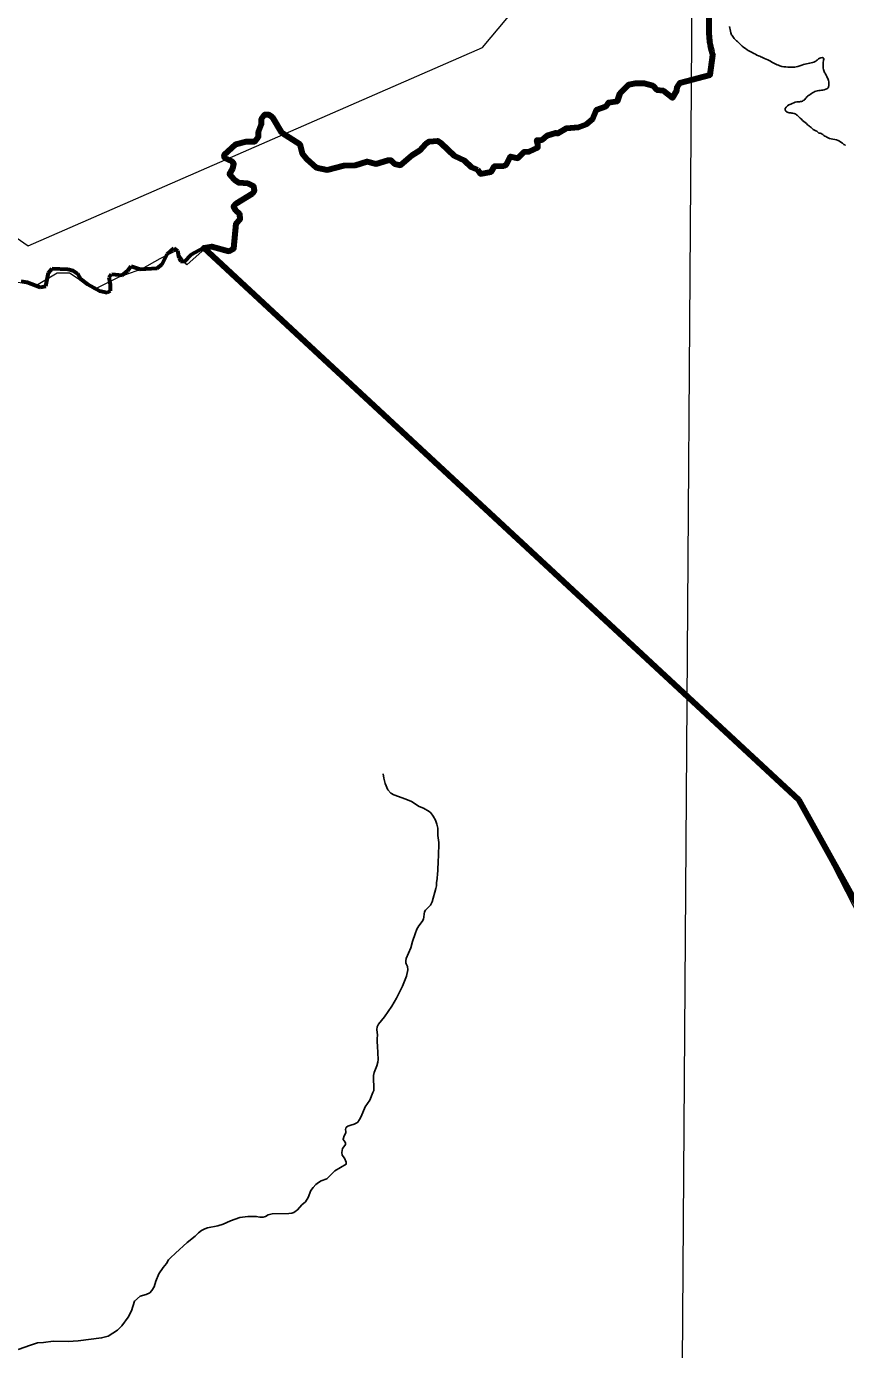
# Model space of a CAD drawing. Extents: x 553962 to 842807, y 8883888 to 9032388.
# Drawn here: x 817299 to 818621, y 9016242 to 9018377 of the extents above; entities that cross this region are included whole.
import ezdxf

# ---------------------------------------------------------------- set-up
doc = ezdxf.new("R2010")
doc.units = 0
doc.header["$LTSCALE"] = 200
doc.linetypes.add('LONG_DASH_SHORT_DASH', pattern=[9.9, 6, -1.2, 1.5, -1.2])
for name, color, linetype, lineweight in [('1', 7, 'Continuous', 13), ('23', 7, 'Continuous', 13), ('24', 7, 'Continuous', 25), ('27', 7, 'Continuous', 13), ('35', 7, 'Continuous', 13), ('57', 7, 'Continuous', 13), ('7', 7, 'LONG_DASH_SHORT_DASH', 60), ('8', 7, 'Continuous', 13)]:
    doc.layers.add(name, color=color, linetype=linetype, lineweight=lineweight)

msp = doc.modelspace()

# ---------------------------------------------------------------- linework, layer by layer
at = {"layer": '1'}
msp.add_lwpolyline([(818411.5, 9023928.2), (818356.9, 9016142.4), (818270.2, 9004415.9)], dxfattribs=at)
at = {"layer": '1', "linetype": 'LONG_DASH_SHORT_DASH', "lineweight": 60}
msp.add_lwpolyline([(818026.8, 9018146), (818031.9, 9018139), (818049, 9018142.1), (818049, 9018142.1), (818054.5, 9018151.5), (818069.4, 9018151.8), (818073.9, 9018153.9), (818080.4, 9018166.8), (818092.1, 9018164.4), (818102.2, 9018174.6), (818110.5, 9018175), (818124.2, 9018181.3), (818124.6, 9018186.9), (818122.7, 9018193), (818131.3, 9018193.8), (818139.5, 9018200.5), (818153.3, 9018204.9), (818156.1, 9018204.1), (818170.5, 9018212.5), (818190.2, 9018214.2), (818203.1, 9018218.9), (818213.3, 9018227.9), (818218.9, 9018242.1), (818234.2, 9018247.7), (818238.7, 9018253.8), (818253, 9018256.2), (818257.3, 9018268.8), (818271.2, 9018283), (818281.8, 9018285.4), (818295.8, 9018285), (818310, 9018281.5), (818316.5, 9018274.2), (818327, 9018273.2), (818341.8, 9018261.6), (818348.7, 9018273.1), (818349.1, 9018279.4), (818353.4, 9018285.6), (818402.8, 9018298.5), (818407, 9018330.2)], dxfattribs=at)
at = {"layer": '23'}
for points in [[(818026.8, 9018146), (818031.9, 9018139), (818049, 9018142.1), (818049, 9018142.1), (818054.5, 9018151.5), (818069.4, 9018151.8), (818073.9, 9018153.9), (818080.4, 9018166.8), (818092.1, 9018164.4), (818102.2, 9018174.6), (818110.5, 9018175), (818124.2, 9018181.3), (818124.6, 9018186.9), (818122.7, 9018193), (818131.3, 9018193.8), (818139.5, 9018200.5), (818153.3, 9018204.9), (818156.1, 9018204.1), (818170.5, 9018212.5), (818190.2, 9018214.2), (818203.1, 9018218.9), (818213.3, 9018227.9), (818218.9, 9018242.1), (818234.2, 9018247.7), (818238.7, 9018253.8), (818253, 9018256.2), (818257.3, 9018268.8), (818271.2, 9018283), (818281.8, 9018285.4), (818295.8, 9018285), (818310, 9018281.5), (818316.5, 9018274.2), (818327, 9018273.2), (818341.8, 9018261.6), (818348.7, 9018273.1), (818349.1, 9018279.4), (818353.4, 9018285.6), (818402.8, 9018298.5), (818407.2, 9018329.1)], [(817585.2, 9018019.3), (817597.8, 9018021.4), (817625.4, 9018013.9), (817633.8, 9018018.4), (817637.3, 9018059), (817643.6, 9018065.7), (817643.2, 9018073.9), (817636.6, 9018079.8), (817633.2, 9018086.2), (817637.6, 9018091), (817663.8, 9018107), (817666.9, 9018112), (817666.1, 9018118.7), (817656.3, 9018123.4), (817641.8, 9018124.6), (817634.4, 9018129.3), (817626.7, 9018138.2), (817631.7, 9018147.3), (817633.8, 9018154.9), (817630.7, 9018158.8), (817619.3, 9018163.9), (817617.8, 9018169.4), (817637, 9018186.7), (817653.6, 9018190.8), (817667.4, 9018190.9), (817673.2, 9018198.7), (817673.6, 9018206.5), (817678.3, 9018219), (817678.3, 9018227.6), (817683.4, 9018234.7), (817689.3, 9018234.7), (817695.2, 9018230.7), (817710.3, 9018205.5), (817740, 9018186.7), (817743.7, 9018171.7), (817750.9, 9018162.9), (817766.3, 9018149.1), (817784, 9018145.5), (817811.4, 9018152.1), (817829.9, 9018152.8), (817849, 9018158.6), (817863.3, 9018154.9), (817882.9, 9018161.2), (817887.2, 9018160.8), (817893.1, 9018154.9), (817902.5, 9018153), (817921.5, 9018169.2), (817934.4, 9018177), (817943.5, 9018187.2), (817948.9, 9018191.1), (817962.6, 9018191.9), (817968.5, 9018188.4), (817989.9, 9018167.8), (818006.2, 9018160.2), (818017.5, 9018149.4), (818026.8, 9018146)], [(819600.2, 9014368.9), (819363.4, 9014597.7), (819433, 9014695.2), (819348.5, 9014801.4), (819271.8, 9014858.2), (819101.1, 9014845.3), (819039.3, 9014876.5), (819289.8, 9015070.2), (819161.3, 9015542.6), (819684.7, 9015353.4), (819691.5, 9015541.2), (819719, 9015635.2), (819711.2, 9015806), (819692.1, 9016012.5), (819708.2, 9016162.5), (818830.9, 9016375.9), (818763.7, 9016704.2), (818546.5, 9017128.1), (817585.2, 9018019.3)]]:
    msp.add_lwpolyline(points, dxfattribs=at)
msp.add_spline([(818407.2, 9018329.1), (818402.2, 9018352.7), (818401.4, 9018405.2), (818398.6, 9018438.6), (818383.4, 9018477.5), (818385, 9018526.1), (818390.2, 9018529.8), (818400.1, 9018561.5), (818400.3, 9018596.6)], degree=3, dxfattribs=at)
at = {"layer": '24'}
for points in [[(817859.1, 9016658.5), (817859.7, 9016659.5), (817858.8, 9016683.9), (817860.2, 9016688.5), (817864.2, 9016699.4), (817865.8, 9016705.1), (817866.5, 9016709.4), (817865.9, 9016720.4), (817865.7, 9016731.4), (817864.8, 9016738), (817864.8, 9016743.8), (817865.3, 9016748.8), (817864.6, 9016757.8), (817865, 9016762.2), (817867.1, 9016766.5), (817876.7, 9016778.6), (817888.8, 9016795.7), (817896.2, 9016808.4), (817905.7, 9016828.1), (817912.2, 9016844.2), (817914.7, 9016854.2), (817914.1, 9016859.5), (817911.8, 9016864.1), (817911.3, 9016865.6), (817911.3, 9016868.8), (817912, 9016872.5), (817919.6, 9016890), (817922.1, 9016899.9), (817926.2, 9016912.6), (817929.2, 9016920), (817932.4, 9016925.5), (817937.7, 9016932.1), (817939.8, 9016936.3), (817941.2, 9016948.2), (817942.9, 9016950.8), (817951.1, 9016958.8), (817953.7, 9016964.2), (817959.9, 9016985.7), (817960.7, 9016989.7), (817961, 9016994.5), (817962, 9017001.8), (817962.2, 9017009.4), (817962.9, 9017014.2), (817963.4, 9017030.6), (817964.2, 9017037.1), (817964.6, 9017059.6), (817963.2, 9017071.2), (817962.9, 9017082.8), (817961.4, 9017089.2), (817959.1, 9017096.1), (817955.6, 9017102.5), (817951.4, 9017107.7), (817948.9, 9017109.8), (817939.9, 9017115.1), (817933, 9017118.1), (817920.5, 9017125.8), (817911.4, 9017129.7), (817892.1, 9017136.9), (817887.3, 9017139.5), (817882.3, 9017145), (817877.8, 9017155), (817875.6, 9017163.4), (817874.5, 9017170.8)], [(817828.1, 9016605.1), (817832.3, 9016607.3), (817833.8, 9016608.7), (817836.6, 9016612.8), (817839.1, 9016617.5), (817845.7, 9016633.2), (817852.9, 9016644.1), (817857.8, 9016656.3), (817859.1, 9016658.5)], [(817727.2, 9016461.5), (817730.3, 9016462.5), (817736.3, 9016467.3), (817743.6, 9016475), (817749.2, 9016479.7), (817753.5, 9016487), (817757.9, 9016498.3), (817761.5, 9016503.1), (817766.1, 9016507.9), (817770, 9016511.3), (817774.4, 9016513.9), (817783.6, 9016516.9), (817788.7, 9016521.7), (817796.5, 9016530.2), (817806, 9016535.1), (817814.7, 9016540.7), (817815, 9016542.4), (817814.7, 9016544.2), (817812.2, 9016550.2), (817808.6, 9016555.4), (817808.2, 9016559.7), (817809, 9016566.2), (817812.9, 9016571.1), (817813.6, 9016572.7), (817813.7, 9016574.5), (817813.3, 9016576), (817810.2, 9016580.3), (817810, 9016581.3), (817811.7, 9016586.6), (817814.6, 9016591.5), (817814.6, 9016594.1), (817814, 9016596.1), (817814.5, 9016599.2), (817815.3, 9016600.5), (817817.6, 9016602.1), (817822.3, 9016603.9), (817828.1, 9016605.1)], [(817285.4, 9016241.7), (817305.4, 9016248.4), (817311.6, 9016250.8), (817316.7, 9016252.2), (817326.1, 9016253.1), (817341.8, 9016255.2), (817366.2, 9016254.8), (817382.2, 9016255.6), (817420.1, 9016260.3), (817430.7, 9016263.2), (817445.7, 9016272.6), (817453, 9016280.1), (817462.9, 9016294.1), (817468.5, 9016304.3), (817473.3, 9016319.9), (817482.2, 9016327.6), (817491.9, 9016330.2), (817497.8, 9016333), (817501.3, 9016337.1), (817504.8, 9016342.8), (817507.6, 9016351.9), (817512.7, 9016363.5), (817519.5, 9016373.8), (817524.6, 9016380.2), (817528.2, 9016386.4), (817531.1, 9016389.6), (817539.6, 9016396.9), (817558.1, 9016414.4), (817571.3, 9016424.8), (817576.5, 9016429.7), (817581.6, 9016433.5), (817586.7, 9016436.5), (817591.1, 9016438), (817607.8, 9016441.4), (817616.2, 9016443.8), (817628.1, 9016449.1), (817643.1, 9016454.7), (817656.3, 9016456.5), (817669.7, 9016456.5), (817675.6, 9016455.1), (817680.9, 9016455.3), (817684.5, 9016456.1), (817689.2, 9016459.1), (817695.6, 9016460.7), (817722.6, 9016460.9), (817727.2, 9016461.5), (817727.2, 9016461.5)]]:
    msp.add_lwpolyline(points, dxfattribs=at)
msp.add_spline([(818434.1, 9018376.7), (818436, 9018366.5), (818439, 9018360.4), (818444, 9018354.7), (818449.1, 9018350.1), (818452.1, 9018347), (818462.2, 9018339.2), (818470.3, 9018334.6), (818480.9, 9018329.4), (818488, 9018326.3), (818498.1, 9018321.6), (818515.3, 9018313.2), (818528, 9018311.1), (818532.6, 9018311), (818541.2, 9018311.4), (818553.5, 9018315.4), (818572.4, 9018320.3), (818576.5, 9018323.3), (818581.1, 9018326.3), (818585.6, 9018325.7), (818585.6, 9018321.2), (818585, 9018313.5), (818585.9, 9018305.4), (818588.9, 9018299.7), (818592.4, 9018292.6), (818594.3, 9018285.9), (818594.3, 9018282.4), (818592.7, 9018277.3), (818589.1, 9018275.3), (818580, 9018273.4), (818571.8, 9018271.9), (818564.1, 9018266.9), (818558.5, 9018262.9), (818554.3, 9018257.9), (818548.2, 9018255.4), (818542.6, 9018254.9), (818532.9, 9018251.5), (818529.8, 9018250), (818523.6, 9018242.4), (818527.3, 9018238.4), (818532.6, 9018237.1), (818539.8, 9018235.6), (818543.9, 9018232.5), (818560, 9018218.1), (818565.5, 9018213.5), (818573.1, 9018208.3), (818576.1, 9018206.8), (818578.2, 9018204.7), (818578.7, 9018204.7), (818584.7, 9018202.1), (818590.8, 9018197.9), (818595.3, 9018195.9), (818606.5, 9018193.7), (818616.1, 9018188.5), (818621.2, 9018184.4)], degree=3, dxfattribs=at)
at = {"layer": '27'}
msp.add_lwpolyline([(819708.2, 9016162.5), (818830.9, 9016375.9), (818763.7, 9016704.2), (818546.5, 9017128.1), (817585.1, 9018019.5), (817587.4, 9018018.4), (817557.5, 9017991.8), (817540.9, 9018015.1), (817514.3, 9018001.8), (817484.4, 9017985.2), (817447.9, 9017971.9), (817408, 9017952), (817368.1, 9017978.6), (817348.2, 9017978.6), (817315, 9017958.6), (817275.1, 9017965.3)], dxfattribs=at)
at = {"layer": '35'}
msp.add_lwpolyline([(819708.2, 9016162.5), (818830.9, 9016375.9), (818763.7, 9016704.2), (818546.5, 9017128.1), (817585.1, 9018019.5), (817587.4, 9018018.4), (817557.5, 9017991.8), (817540.9, 9018015.1), (817514.3, 9018001.8), (817484.4, 9017985.2), (817447.9, 9017971.9), (817408, 9017952), (817368.1, 9017978.6), (817348.2, 9017978.6), (817315, 9017958.6), (817275.1, 9017965.3)], dxfattribs=at)
at = {"layer": '57', "lineweight": 90}
for points in [[(818026.8, 9018146), (818031.9, 9018139), (818049, 9018142.1), (818049, 9018142.1), (818054.5, 9018151.5), (818069.4, 9018151.8), (818073.9, 9018153.9), (818080.4, 9018166.8), (818092.1, 9018164.4), (818102.2, 9018174.6), (818110.5, 9018175), (818124.2, 9018181.3), (818124.6, 9018186.9), (818122.7, 9018193), (818131.3, 9018193.8), (818139.5, 9018200.5), (818153.3, 9018204.9), (818156.1, 9018204.1), (818170.5, 9018212.5), (818190.2, 9018214.2), (818203.1, 9018218.9), (818213.3, 9018227.9), (818218.9, 9018242.1), (818234.2, 9018247.7), (818238.7, 9018253.8), (818253, 9018256.2), (818257.3, 9018268.8), (818271.2, 9018283), (818281.8, 9018285.4), (818295.8, 9018285), (818310, 9018281.5), (818316.5, 9018274.2), (818327, 9018273.2), (818341.8, 9018261.6), (818348.7, 9018273.1), (818349.1, 9018279.4), (818353.4, 9018285.6), (818402.8, 9018298.5), (818407, 9018330.2), (818407.2, 9018329.1)], [(817594.8, 9018020.9), (817597.8, 9018021.4), (817625.4, 9018013.9), (817633.8, 9018018.4), (817637.3, 9018059), (817643.6, 9018065.7), (817643.2, 9018073.9), (817636.6, 9018079.8), (817633.2, 9018086.2), (817637.6, 9018091), (817663.8, 9018107), (817666.9, 9018112), (817666.1, 9018118.7), (817656.3, 9018123.4), (817641.8, 9018124.6), (817634.4, 9018129.3), (817626.7, 9018138.2), (817631.7, 9018147.3), (817633.8, 9018154.9), (817630.7, 9018158.8), (817619.3, 9018163.9), (817617.8, 9018169.4), (817637, 9018186.7), (817653.6, 9018190.8), (817667.4, 9018190.9), (817673.2, 9018198.7), (817673.6, 9018206.5), (817678.3, 9018219), (817678.3, 9018227.6), (817683.4, 9018234.7), (817689.3, 9018234.7), (817695.2, 9018230.7), (817710.3, 9018205.5), (817740, 9018186.7), (817743.7, 9018171.7), (817750.9, 9018162.9), (817766.3, 9018149.1), (817784, 9018145.5), (817811.4, 9018152.1), (817829.9, 9018152.8), (817849, 9018158.6), (817863.3, 9018154.9), (817882.9, 9018161.2), (817887.2, 9018160.8), (817893.1, 9018154.9), (817902.5, 9018153), (817921.5, 9018169.2), (817934.4, 9018177), (817943.5, 9018187.2), (817948.9, 9018191.1), (817962.6, 9018191.9), (817968.5, 9018188.4), (817989.9, 9018167.8), (818006.2, 9018160.2), (818017.5, 9018149.4), (818026.8, 9018146)], [(818830.9, 9016375.9), (818763.7, 9016704.2), (818661.4, 9016921.2), (818546.5, 9017128.1), (817585.1, 9018019.5), (817594.8, 9018020.9)]]:
    msp.add_lwpolyline(points, dxfattribs=at)
msp.add_spline([(818407.2, 9018329.1), (818402.2, 9018352.7), (818401.4, 9018405.2), (818398.6, 9018438.6), (818383.4, 9018477.5), (818385, 9018526.1), (818390.2, 9018529.8), (818400.1, 9018561.5), (818400.3, 9018596.6)], degree=3, dxfattribs=at)
at = {"layer": '7'}
for points in [[(818026.8, 9018146), (818031.9, 9018139), (818049, 9018142.1), (818049, 9018142.1), (818054.5, 9018151.5), (818069.4, 9018151.8), (818073.9, 9018153.9), (818080.4, 9018166.8), (818092.1, 9018164.4), (818102.2, 9018174.6), (818110.5, 9018175), (818124.2, 9018181.3), (818124.6, 9018186.9), (818122.7, 9018193), (818131.3, 9018193.8), (818139.5, 9018200.5), (818153.3, 9018204.9), (818156.1, 9018204.1), (818170.5, 9018212.5), (818190.2, 9018214.2), (818203.1, 9018218.9), (818213.3, 9018227.9), (818218.9, 9018242.1), (818234.2, 9018247.7), (818238.7, 9018253.8), (818253, 9018256.2), (818257.3, 9018268.8), (818271.2, 9018283), (818281.8, 9018285.4), (818295.8, 9018285), (818310, 9018281.5), (818316.5, 9018274.2), (818327, 9018273.2), (818341.8, 9018261.6), (818348.7, 9018273.1), (818349.1, 9018279.4), (818353.4, 9018285.6), (818402.8, 9018298.5), (818407, 9018330.2)], [(817290.3, 9017965.6), (817299.7, 9017964), (817320.9, 9017955.8), (817329.9, 9017957.8), (817334.6, 9017979.3), (817340.5, 9017985.9), (817365.7, 9017985.3), (817373.6, 9017983), (817381.1, 9017977.9), (817385.8, 9017969.7), (817397.5, 9017961.1), (817416.6, 9017950.3), (817429.1, 9017947.6), (817434.2, 9017950.3), (817434.6, 9017960.5), (817432.2, 9017971.8), (817436.3, 9017976.8), (817453.3, 9017975.5), (817462.5, 9017983.1), (817467.6, 9017990.1), (817482.5, 9017985.3), (817510, 9017986.4), (817517.8, 9017993.3), (817525.9, 9018009.4), (817536.5, 9018018.8), (817542.5, 9018014.5), (817544.6, 9018003.2), (817547.6, 9017997.9), (817553.8, 9017997.5), (817564.6, 9018008.9), (817584.6, 9018019.2), (817597.8, 9018021.4), (817625.4, 9018013.9), (817633.8, 9018018.4), (817637.3, 9018059), (817643.6, 9018065.7), (817643.2, 9018073.9), (817636.6, 9018079.8), (817633.2, 9018086.2), (817637.6, 9018091), (817663.8, 9018107), (817666.9, 9018112), (817666.1, 9018118.7), (817656.3, 9018123.4), (817641.8, 9018124.6), (817634.4, 9018129.3), (817626.7, 9018138.2), (817631.7, 9018147.3), (817633.8, 9018154.9), (817630.7, 9018158.8), (817619.3, 9018163.9), (817617.8, 9018169.4), (817637, 9018186.7), (817653.6, 9018190.8), (817667.4, 9018190.9), (817673.2, 9018198.7), (817673.6, 9018206.5), (817678.3, 9018219), (817678.3, 9018227.6), (817683.4, 9018234.7), (817689.3, 9018234.7), (817695.2, 9018230.7), (817710.3, 9018205.5), (817740, 9018186.7), (817743.7, 9018171.7), (817750.9, 9018162.9), (817766.3, 9018149.1), (817784, 9018145.5), (817811.4, 9018152.1), (817829.9, 9018152.8), (817849, 9018158.6), (817863.3, 9018154.9), (817882.9, 9018161.2), (817887.2, 9018160.8), (817893.1, 9018154.9), (817902.5, 9018153), (817921.5, 9018169.2), (817934.4, 9018177), (817943.5, 9018187.2), (817948.9, 9018191.1), (817962.6, 9018191.9), (817968.5, 9018188.4), (817989.9, 9018167.8), (818006.2, 9018160.2), (818017.5, 9018149.4), (818026.8, 9018146)], [(817290.3, 9017965.6), (817299.7, 9017964), (817320.9, 9017955.8), (817329.9, 9017957.8), (817334.6, 9017979.3), (817340.5, 9017985.9), (817365.7, 9017985.3), (817373.6, 9017983), (817381.1, 9017977.9), (817385.8, 9017969.7), (817397.5, 9017961.1), (817416.6, 9017950.3), (817429.1, 9017947.6), (817434.2, 9017950.3), (817434.6, 9017960.5), (817432.2, 9017971.8), (817436.3, 9017976.8), (817453.3, 9017975.5), (817462.5, 9017983.1), (817467.6, 9017990.1), (817482.5, 9017985.3), (817510, 9017986.4), (817517.8, 9017993.3), (817525.9, 9018009.4), (817536.5, 9018018.8), (817542.5, 9018014.5), (817544.6, 9018003.2), (817547.6, 9017997.9), (817553.8, 9017997.5), (817564.6, 9018008.9), (817584.6, 9018019.2), (817592.3, 9018020.5)]]:
    msp.add_lwpolyline(points, dxfattribs=at)
msp.add_spline([(818407.2, 9018329.1), (818402.2, 9018352.7), (818401.4, 9018405.2), (818398.6, 9018438.6), (818383.4, 9018477.5), (818385, 9018526.1), (818390.2, 9018529.8), (818400.1, 9018561.5), (818400.3, 9018596.6)], degree=3, dxfattribs=at)
at = {"layer": '8'}
msp.add_lwpolyline([(805660, 9021660.8), (806914.8, 9022268.8), (807360.2, 9022157.4), (807736, 9021586.3), (809198.6, 9020898), (809893.6, 9020165.8), (810408.6, 9019372), (811863.8, 9019067.1), (812309.2, 9018621.4), (813395, 9017562.9), (813826.5, 9018663.2), (815491.8, 9018900.2), (816438.3, 9018621.7), (817301.3, 9018022.8), (818035.3, 9018342.9), (818818.6, 9019276.3), (819180.5, 9019401.6), (819987.9, 9019123.1), (820884.5, 9020834.2), (822012.5, 9021697.8), (822959.1, 9022839.8)], dxfattribs=at)

doc.saveas('drawing.dxf')
